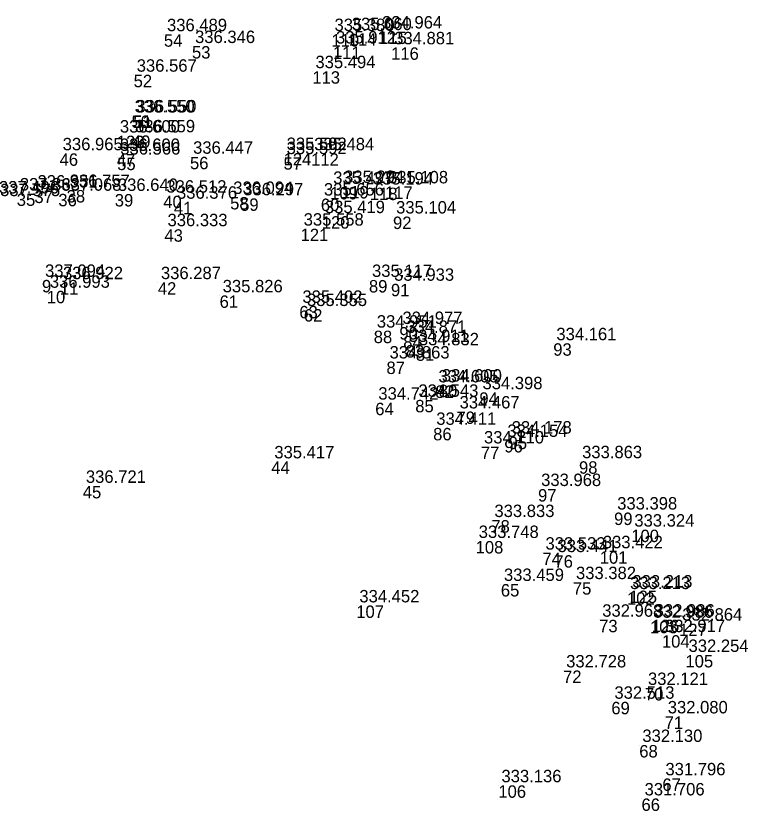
# Model space of a CAD drawing. Extents: x -829398 to -819400, y -1074439 to -1067977.
# Drawn here: x -820041.1 to -819970.4, y -1073749.4 to -1073672.5 of the extents above; entities that cross this region are included whole.
import ezdxf

# ---------------------------------------------------------------- set-up
doc = ezdxf.new("R2010")
doc.units = 0
doc.layers.add('Vrstva 60', color=7, linetype='Continuous')
doc.layers.add('Vrstva 61', color=7, linetype='Continuous')

msp = doc.modelspace()

# ---------------------------------------------------------------- linework, layer by layer
at = {"layer": 'Vrstva 60'}
for p, q in [((-820010.645, -1073674.272), (-820010.645, -1073674.272)), ((-820008.978, -1073674.181), (-820008.978, -1073674.181)), ((-820006.043, -1073674.026), (-820006.043, -1073674.026)), ((-820026.835, -1073674.286), (-820026.835, -1073674.286)), ((-820024.122, -1073675.432), (-820024.122, -1073675.432)), ((-820010.502, -1073675.479), (-820010.502, -1073675.479)), ((-820004.877, -1073675.552), (-820004.877, -1073675.552)), ((-820012.49, -1073677.861), (-820012.49, -1073677.861)), ((-820029.761, -1073678.204), (-820029.761, -1073678.204)), ((-820029.965, -1073682.143), (-820029.965, -1073682.143)), ((-820029.798, -1073682.138), (-820029.798, -1073682.138)), ((-820031.388, -1073684.089), (-820031.388, -1073684.089)), ((-820029.923, -1073684.063), (-820029.923, -1073684.063)), ((-820036.916, -1073685.801), (-820036.916, -1073685.801)), ((-820015.268, -1073685.772), (-820015.268, -1073685.772)), ((-820012.609, -1073685.798), (-820012.609, -1073685.798)), ((-820031.388, -1073685.864), (-820031.388, -1073685.864)), ((-820031.352, -1073686.218), (-820031.352, -1073686.218)), ((-820024.314, -1073686.136), (-820024.314, -1073686.136)), ((-820015.273, -1073686.17), (-820015.273, -1073686.17)), ((-820039.35, -1073689.405), (-820039.35, -1073689.405)), ((-820036.235, -1073689.348), (-820036.235, -1073689.348)), ((-820010.772, -1073689.051), (-820010.772, -1073689.051)), ((-820009.72, -1073688.96), (-820009.72, -1073688.96)), ((-820006.931, -1073689.117), (-820006.931, -1073689.117)), ((-820005.472, -1073689.001), (-820005.472, -1073689.001)), ((-820041.055, -1073689.683), (-820041.055, -1073689.683)), ((-820037.038, -1073689.714), (-820037.038, -1073689.714)), ((-820031.584, -1073689.732), (-820031.584, -1073689.732)), ((-820026.896, -1073689.897), (-820026.896, -1073689.897)), ((-820020.434, -1073690.021), (-820020.434, -1073690.021)), ((-820019.466, -1073690.155), (-820019.466, -1073690.155)), ((-820011.667, -1073690.175), (-820011.667, -1073690.175)), ((-820025.87, -1073690.486), (-820025.87, -1073690.486)), ((-820011.576, -1073691.878), (-820011.576, -1073691.878)), ((-820004.694, -1073691.916), (-820004.694, -1073691.916)), ((-820026.784, -1073693.143), (-820026.784, -1073693.143)), ((-820013.625, -1073693.085), (-820013.625, -1073693.085)), ((-820038.62, -1073698.04), (-820038.62, -1073698.04)), ((-820007.019, -1073698.052), (-820007.019, -1073698.052)), ((-820036.889, -1073698.265), (-820036.889, -1073698.265)), ((-820027.424, -1073698.261), (-820027.424, -1073698.261)), ((-820004.888, -1073698.419), (-820004.888, -1073698.419)), ((-820038.157, -1073699.095), (-820038.157, -1073699.095)), ((-820021.452, -1073699.536), (-820021.452, -1073699.536)), ((-820013.748, -1073700.553), (-820013.748, -1073700.553)), ((-820013.303, -1073700.863), (-820013.303, -1073700.863)), ((-820004.079, -1073702.6), (-820004.079, -1073702.6)), ((-820006.556, -1073702.948), (-820006.556, -1073702.948)), ((-820003.703, -1073703.458), (-820003.703, -1073703.458)), ((-819989.204, -1073704.167), (-819989.204, -1073704.167)), ((-820003.465, -1073704.338), (-820003.465, -1073704.338)), ((-820002.489, -1073704.659), (-820002.489, -1073704.659)), ((-820005.327, -1073705.935), (-820005.327, -1073705.935)), ((-820000.601, -1073708.245), (-820000.601, -1073708.245)), ((-820000.268, -1073708.165), (-820000.268, -1073708.165)), ((-820002.542, -1073709.637), (-820002.542, -1073709.637)), ((-819996.343, -1073708.908), (-819996.343, -1073708.908)), ((-820006.411, -1073709.915), (-820006.411, -1073709.915)), ((-819998.558, -1073710.765), (-819998.558, -1073710.765)), ((-820000.812, -1073712.349), (-820000.812, -1073712.349)), ((-819993.519, -1073713.194), (-819993.519, -1073713.194)), ((-819996.199, -1073714.151), (-819996.199, -1073714.151)), ((-819993.935, -1073713.519), (-819993.935, -1073713.519)), ((-820016.462, -1073715.592), (-820016.462, -1073715.592)), ((-819986.716, -1073715.577), (-819986.716, -1073715.577)), ((-820034.675, -1073717.96), (-820034.675, -1073717.96)), ((-819990.675, -1073718.269), (-819990.675, -1073718.269)), ((-819983.326, -1073720.538), (-819983.326, -1073720.538)), ((-819995.19, -1073721.267), (-819995.19, -1073721.267)), ((-819981.668, -1073722.188), (-819981.668, -1073722.188)), ((-819996.709, -1073723.289), (-819996.709, -1073723.289)), ((-819990.254, -1073724.417), (-819990.254, -1073724.417)), ((-819989.092, -1073724.658), (-819989.092, -1073724.658)), ((-819984.711, -1073724.281), (-819984.711, -1073724.281)), ((-819987.308, -1073727.268), (-819987.308, -1073727.268)), ((-819994.27, -1073727.448), (-819994.27, -1073727.448)), ((-819981.854, -1073728.081), (-819981.854, -1073728.081)), ((-819982.081, -1073728.235), (-819982.081, -1073728.235)), ((-820008.245, -1073729.519), (-820008.245, -1073729.519)), ((-819984.77, -1073730.905), (-819984.77, -1073730.905)), ((-819979.85, -1073731.003), (-819979.85, -1073731.003)), ((-819979.703, -1073730.892), (-819979.703, -1073730.892)), ((-819977.038, -1073731.282), (-819977.038, -1073731.282)), ((-819978.702, -1073732.392), (-819978.702, -1073732.392)), ((-819976.429, -1073734.309), (-819976.429, -1073734.309)), ((-819988.257, -1073735.807), (-819988.257, -1073735.807)), ((-819980.349, -1073737.504), (-819980.349, -1073737.504)), ((-819983.594, -1073738.837), (-819983.594, -1073738.837)), ((-819978.439, -1073740.252), (-819978.439, -1073740.252)), ((-819980.892, -1073743.015), (-819980.892, -1073743.015)), ((-819978.662, -1073746.242), (-819978.662, -1073746.242)), ((-819994.51, -1073746.911), (-819994.51, -1073746.911)), ((-819980.678, -1073748.184), (-819980.678, -1073748.184))]:
    msp.add_line(p, q, dxfattribs=at)

# ---------------------------------------------------------------- texts
for s, p in [('110', (-820010.645, -1073675.472)), ('114', (-820008.978, -1073675.381)), ('115', (-820006.043, -1073675.226)), ('54', (-820026.835, -1073675.486)), ('53', (-820024.122, -1073676.632)), ('111', (-820010.502, -1073676.679)), ('116', (-820004.877, -1073676.752)), ('113', (-820012.49, -1073679.061)), ('52', (-820029.761, -1073679.404)), ('50', (-820029.965, -1073683.343)), ('51', (-820029.798, -1073683.338)), ('123', (-820031.388, -1073685.289)), ('49', (-820029.923, -1073685.263)), ('46', (-820036.916, -1073687.001)), ('124', (-820015.268, -1073686.972)), ('112', (-820012.609, -1073686.998)), ('47', (-820031.388, -1073687.064)), ('55', (-820031.352, -1073687.418)), ('56', (-820024.314, -1073687.336)), ('57', (-820015.273, -1073687.37)), ('37', (-820039.35, -1073690.605)), ('38', (-820036.235, -1073690.548)), ('109', (-820010.772, -1073690.251)), ('119', (-820009.72, -1073690.16)), ('118', (-820006.931, -1073690.317)), ('117', (-820005.472, -1073690.201)), ('35', (-820041.055, -1073690.883)), ('36', (-820037.038, -1073690.914)), ('39', (-820031.584, -1073690.932)), ('40', (-820026.896, -1073691.097)), ('58', (-820020.434, -1073691.221)), ('59', (-820019.466, -1073691.355)), ('60', (-820011.667, -1073691.375)), ('41', (-820025.87, -1073691.686)), ('120', (-820011.576, -1073693.078)), ('92', (-820004.694, -1073693.116)), ('43', (-820026.784, -1073694.343)), ('121', (-820013.625, -1073694.285)), ('9', (-820038.62, -1073699.24)), ('89', (-820007.019, -1073699.252)), ('11', (-820036.889, -1073699.465)), ('42', (-820027.424, -1073699.461)), ('91', (-820004.888, -1073699.619)), ('10', (-820038.157, -1073700.295)), ('61', (-820021.452, -1073700.736)), ('63', (-820013.748, -1073701.753)), ('62', (-820013.303, -1073702.063)), ('90', (-820004.079, -1073703.8)), ('88', (-820006.556, -1073704.148)), ('84', (-820003.703, -1073704.658)), ('93', (-819989.204, -1073705.367)), ('83', (-820003.465, -1073705.538)), ('81', (-820002.489, -1073705.859)), ('87', (-820005.327, -1073707.135)), ('82', (-820000.601, -1073709.445)), ('80', (-820000.268, -1073709.365)), ('85', (-820002.542, -1073710.837)), ('94', (-819996.343, -1073710.108)), ('64', (-820006.411, -1073711.115)), ('79', (-819998.558, -1073711.965)), ('86', (-820000.812, -1073713.549)), ('95', (-819993.519, -1073714.394)), ('77', (-819996.199, -1073715.351)), ('96', (-819993.935, -1073714.719)), ('44', (-820016.462, -1073716.792)), ('98', (-819986.716, -1073716.777)), ('45', (-820034.675, -1073719.16)), ('97', (-819990.675, -1073719.469)), ('99', (-819983.326, -1073721.738)), ('78', (-819995.19, -1073722.467)), ('100', (-819981.668, -1073723.388)), ('108', (-819996.709, -1073724.489)), ('74', (-819990.254, -1073725.617)), ('76', (-819989.092, -1073725.858)), ('101', (-819984.711, -1073725.481)), ('75', (-819987.308, -1073728.468)), ('65', (-819994.27, -1073728.648)), ('125', (-819981.854, -1073729.281)), ('102', (-819982.081, -1073729.435)), ('107', (-820008.245, -1073730.719)), ('73', (-819984.77, -1073732.105)), ('103', (-819979.85, -1073732.203)), ('126', (-819979.703, -1073732.092)), ('127', (-819977.038, -1073732.482)), ('104', (-819978.702, -1073733.592)), ('105', (-819976.429, -1073735.509)), ('72', (-819988.257, -1073737.007)), ('70', (-819980.349, -1073738.704)), ('69', (-819983.594, -1073740.037)), ('71', (-819978.439, -1073741.452)), ('68', (-819980.892, -1073744.215)), ('67', (-819978.662, -1073747.442)), ('106', (-819994.51, -1073748.111)), ('66', (-819980.678, -1073749.384))]:
    msp.add_text(s, height=1.2, dxfattribs=at).set_placement(p)
at = {"layer": 'Vrstva 61'}
for s, p in [('335.060', (-820008.678, -1073673.881)), ('334.964', (-820005.743, -1073673.726)), ('336.489', (-820026.535, -1073673.986)), ('335.380', (-820010.345, -1073673.972)), ('336.346', (-820023.822, -1073675.132)), ('335.912', (-820010.202, -1073675.179)), ('334.881', (-820004.577, -1073675.252)), ('335.494', (-820012.19, -1073677.561)), ('336.567', (-820029.461, -1073677.904)), ('336.550', (-820029.665, -1073681.843)), ('336.550', (-820029.498, -1073681.838)), ('336.600', (-820031.088, -1073683.789)), ('336.559', (-820029.623, -1073683.763)), ('335.592', (-820014.968, -1073685.472)), ('336.965', (-820036.616, -1073685.501)), ('336.600', (-820031.088, -1073685.564)), ('336.566', (-820031.052, -1073685.918)), ('336.447', (-820024.014, -1073685.836)), ('335.592', (-820014.973, -1073685.87)), ('335.484', (-820012.309, -1073685.498)), ('336.951', (-820039.05, -1073689.105)), ('336.757', (-820035.935, -1073689.048)), ('335.497', (-820010.472, -1073688.751)), ('335.294', (-820009.42, -1073688.66)), ('335.194', (-820006.631, -1073688.817)), ('335.108', (-820005.172, -1073688.701)), ('337.496', (-820042.773, -1073689.674)), ('337.575', (-820042.66, -1073689.936)), ('337.363', (-820040.755, -1073689.383)), ('337.068', (-820036.738, -1073689.414)), ('336.640', (-820031.284, -1073689.432)), ('336.512', (-820026.596, -1073689.597)), ('336.094', (-820020.134, -1073689.721)), ('336.297', (-820019.166, -1073689.855)), ('335.656', (-820011.367, -1073689.875)), ('336.376', (-820025.57, -1073690.186)), ('335.419', (-820011.276, -1073691.578)), ('335.104', (-820004.394, -1073691.616)), ('336.333', (-820026.484, -1073692.843)), ('335.558', (-820013.325, -1073692.785)), ('337.094', (-820038.32, -1073697.74)), ('335.117', (-820006.719, -1073697.752)), ('336.922', (-820036.589, -1073697.965)), ('336.287', (-820027.124, -1073697.961)), ('334.933', (-820004.588, -1073698.119)), ('336.993', (-820037.857, -1073698.795)), ('335.826', (-820021.152, -1073699.236)), ('335.402', (-820013.448, -1073700.253)), ('335.355', (-820013.003, -1073700.563)), ('334.977', (-820003.779, -1073702.3)), ('334.951', (-820006.256, -1073702.648)), ('334.871', (-820003.403, -1073703.158)), ('334.161', (-819988.904, -1073703.867)), ('334.911', (-820003.165, -1073704.038)), ('334.832', (-820002.189, -1073704.359)), ('334.863', (-820005.027, -1073705.635)), ('334.605', (-820000.301, -1073707.945)), ('334.600', (-819999.968, -1073707.865)), ('334.398', (-819996.043, -1073708.608)), ('334.742', (-820006.111, -1073709.615)), ('334.543', (-820002.242, -1073709.337)), ('334.467', (-819998.258, -1073710.465)), ('334.411', (-820000.512, -1073712.049)), ('334.178', (-819993.219, -1073712.894)), ('334.110', (-819995.899, -1073713.851)), ('334.154', (-819993.635, -1073713.219)), ('335.417', (-820016.162, -1073715.292)), ('333.863', (-819986.416, -1073715.277)), ('336.721', (-820034.375, -1073717.66)), ('333.968', (-819990.375, -1073717.969)), ('333.398', (-819983.026, -1073720.238)), ('333.833', (-819994.89, -1073720.967)), ('333.324', (-819981.368, -1073721.888)), ('333.748', (-819996.409, -1073722.989)), ('333.533', (-819989.954, -1073724.117)), ('333.441', (-819988.792, -1073724.358)), ('333.422', (-819984.411, -1073723.981)), ('333.382', (-819987.008, -1073726.968)), ('333.459', (-819993.97, -1073727.148)), ('333.213', (-819981.781, -1073727.935)), ('333.213', (-819981.554, -1073727.781)), ('334.452', (-820007.945, -1073729.219)), ('332.968', (-819984.47, -1073730.605)), ('332.986', (-819979.55, -1073730.703)), ('332.986', (-819979.403, -1073730.592)), ('332.864', (-819976.738, -1073730.982)), ('332.917', (-819978.402, -1073732.092)), ('332.254', (-819976.129, -1073734.009)), ('332.728', (-819987.957, -1073735.507)), ('332.121', (-819980.049, -1073737.204)), ('332.513', (-819983.294, -1073738.537)), ('332.080', (-819978.139, -1073739.952)), ('332.130', (-819980.592, -1073742.715)), ('331.796', (-819978.362, -1073745.942)), ('333.136', (-819994.21, -1073746.611)), ('331.706', (-819980.378, -1073747.884))]:
    msp.add_text(s, height=1.2, dxfattribs=at).set_placement(p)

doc.saveas('drawing.dxf')
